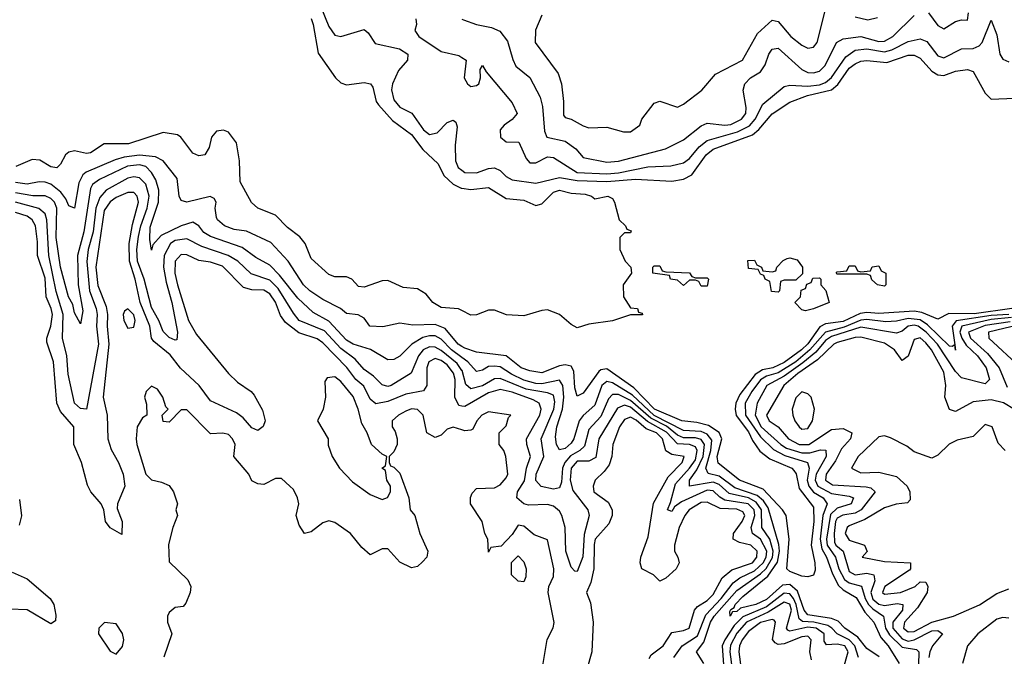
# Model space of a CAD drawing. Header units: inches. Extents: x 2380053 to 2584298, y 380219 to 546618.
# Tile 359 of 656: x 2548504 to 2551835, y 395314 to 397467. Entities that reach past the tile are written whole.
import ezdxf

# ---------------------------------------------------------------- set-up
doc = ezdxf.new("R2010")
doc.units = ezdxf.units.IN
doc.header["$MEASUREMENT"] = 0
doc.layers.add('C5349', color=7, linetype='Continuous')
doc.layers.add('C5359', color=7, linetype='Continuous')

msp = doc.modelspace()

# ---------------------------------------------------------------- linework, layer by layer
at = {"layer": 'C5349', "color": 2}
for points, elevation in [([(2549522.6, 397510), (2549550, 397444), (2549570, 397414.4), (2549590, 397410.3), (2549670, 397433), (2549682.5, 397422.5), (2549706.4, 397386.4), (2549788.7, 397368.7), (2549817.3, 397350), (2549816, 397330), (2549785.3, 397294.7), (2549765.8, 397250), (2549761.5, 397230), (2549770, 397196.3), (2549790, 397170.4), (2549830.3, 397150.3), (2549870, 397094), (2549890, 397079), (2549916.3, 397083.7), (2549950, 397119.1), (2549970, 397126.8), (2549979.9, 397119.9), (2549984, 397104), (2549977.3, 397042.7), (2549978.6, 396990), (2549987.1, 396967.1), (2550000, 396957.6)], 6), ([(2549490, 397470.7), (2549497, 397450), (2549514, 397354), (2549573, 397270), (2549590, 397253), (2549610, 397246), (2549670, 397254.9), (2549691.3, 397250), (2549698.5, 397238.5), (2549710.3, 397190.3), (2549718.3, 397178.3), (2549765.4, 397125.4), (2549830, 397078), (2549867.5, 397027.5), (2549919.9, 396979.9), (2549939.5, 396939.5), (2549970.3, 396910.3), (2549997.6, 396897.6), (2550000, 396897.3)], 2), ([(2549844, 397470), (2549846, 397450), (2549841, 397430), (2549854, 397410), (2549930, 397358.8), (2549990, 397346), (2550000, 397339.3)], 10), ([(2550000, 396483.4), (2549989, 396489), (2549930, 396493.2), (2549902, 396510), (2549878.7, 396538.7), (2549850, 396557), (2549801.6, 396561.6), (2549750, 396585.2), (2549730, 396583.7), (2549670, 396562.7), (2549650, 396565.2), (2549628, 396590), (2549610, 396597.2), (2549570, 396597.2), (2549550, 396605.2), (2549490, 396659), (2549469.7, 396709.7), (2549452.2, 396732.2), (2549410, 396764.5), (2549370, 396806), (2549310, 396829.6), (2549288.8, 396848.8), (2549250, 396918), (2549247.6, 396990), (2549237.6, 397050), (2549210, 397087), (2549193.4, 397093.4), (2549170, 397089.3), (2549153.4, 397070), (2549144.9, 397035.1), (2549130.7, 397010), (2549110, 397006), (2549090, 397015.3), (2549049.5, 397069.5), (2549037.6, 397077.6), (2548990, 397085.6), (2548872.5, 397047.5), (2548790, 397047.3), (2548743.8, 397016.2), (2548730, 397014), (2548690, 397023.6), (2548670, 397018.4), (2548659.1, 397010), (2548642, 396978), (2548630, 396966), (2548610, 396969.5), (2548572, 396992), (2548545.8, 396994.2), (2548491.3, 396970)], 2), ([(2550000, 396362), (2549987.1, 396370), (2549943, 396423.1), (2549910, 396436.1), (2549834, 396434), (2549790, 396440.9), (2549732.2, 396427.8), (2549688.7, 396430), (2549670, 396458), (2549648.7, 396468.7), (2549610, 396473.2), (2549589.2, 396490), (2549530, 396520.5), (2549485.6, 396550), (2549464.2, 396570), (2549412, 396650), (2549353.7, 396713.7), (2549271.2, 396751.2), (2549230, 396756.9), (2549197.2, 396770), (2549173.2, 396790), (2549170, 396798), (2549165.2, 396830), (2549168.7, 396850), (2549162, 396862), (2549148.7, 396868.7), (2549069.4, 396849.4), (2549050, 396855.3), (2549043.7, 396870), (2549037, 396930), (2548989.7, 396989.7), (2548963.1, 397003.1), (2548910, 397009), (2548857.7, 397002.3), (2548826.8, 396993.2), (2548729.2, 396950.8), (2548718.2, 396941.8), (2548704.6, 396915.4), (2548690, 396829), (2548670, 396837.2), (2548660.5, 396860.5), (2548643.9, 396883.9), (2548610, 396910.9), (2548590, 396917.6), (2548570, 396918), (2548530, 396911), (2548490, 396915.8)], 6), ([(2550000, 396324.3), (2549964.4, 396350), (2549930, 396386.4), (2549910, 396397.4), (2549890, 396398), (2549868, 396392), (2549830.4, 396370), (2549790, 396329.6), (2549770, 396318.4), (2549750, 396317), (2549691.2, 396351.1), (2549632.7, 396370), (2549610, 396383.5), (2549550, 396447.6), (2549497.2, 396477.3), (2549445.1, 396525.1), (2549383.5, 396603.5), (2549350, 396636.9), (2549303.1, 396663.1), (2549256.8, 396696.8), (2549150, 396733.7), (2549127.4, 396747.4), (2549109.8, 396769.8), (2549090, 396782.4), (2549050, 396769.8), (2548983.2, 396736.8), (2548954.9, 396705.1), (2548950, 396688), (2548944, 396724), (2548945.6, 396765.6), (2548974.2, 396850), (2548974.7, 396890), (2548964.9, 396924.9), (2548950.6, 396950.6), (2548930.5, 396970.5), (2548910, 396975.9), (2548868.9, 396971.1), (2548773.7, 396926.3), (2548750.4, 396910), (2548743.8, 396896.2), (2548721.1, 396750), (2548699.7, 396670), (2548701.7, 396570), (2548718, 396482), (2548710, 396438), (2548690, 396475.3), (2548683.7, 396503.7), (2548669.8, 396530), (2548641.8, 396630), (2548627.4, 396730), (2548629.8, 396829.8), (2548621.7, 396850), (2548610, 396862.6), (2548590, 396871), (2548549.1, 396870.9), (2548490, 396881)], 10), ([(2550000, 396281.2), (2549984.2, 396304.2), (2549930, 396348.2), (2549910, 396359.8), (2549890, 396361.2), (2549869.5, 396350.5), (2549853.4, 396330), (2549828.8, 396271.1), (2549761, 396230), (2549750, 396226.6), (2549730, 396231.8), (2549701.2, 396261.2), (2549670, 396283.5), (2549638.6, 396318.6), (2549590, 396355), (2549535.1, 396415.1), (2549449.7, 396450), (2549430, 396474), (2549378.1, 396558.1), (2549350, 396586.4), (2549287.1, 396607.1), (2549242.4, 396650), (2549209.8, 396669.9), (2549120.2, 396700.2), (2549070, 396725.7), (2549030, 396719.8), (2549014, 396710), (2548993, 396670), (2548991.1, 396630), (2548999.4, 396579.4), (2549018.8, 396510), (2549037.6, 396410), (2549035.2, 396384.8), (2549030, 396382.7), (2549010, 396391.8), (2548990, 396412.3), (2548975.1, 396450), (2548950, 396494), (2548924.9, 396590), (2548902.8, 396650), (2548900.6, 396690), (2548906.6, 396733.4), (2548914.1, 396770), (2548935.2, 396830), (2548942.1, 396870), (2548931.1, 396911.1), (2548910, 396932.2), (2548890, 396935.3), (2548870, 396930.8), (2548797, 396890), (2548774.8, 396865.2), (2548761.7, 396830), (2548752.8, 396750), (2548735.8, 396690), (2548730.9, 396649.1), (2548739.8, 396550), (2548763.2, 396490), (2548766.5, 396470), (2548764.5, 396430), (2548770.2, 396370), (2548730.5, 396149.5), (2548710, 396152.3), (2548689.7, 396170), (2548667.7, 396267.7), (2548663.5, 396330), (2548648.7, 396390), (2548651.5, 396470), (2548627.4, 396547.4), (2548602.3, 396670), (2548595.9, 396790), (2548590.9, 396810), (2548568.9, 396828.9), (2548490, 396849.8)], 14), ([(2550000, 396160.6), (2549990, 396162.4), (2549976, 396190), (2549977, 396250), (2549972.1, 396272.1), (2549950, 396299.3), (2549930, 396314.4), (2549910, 396321.5), (2549887.9, 396310), (2549881.8, 396290), (2549881.1, 396230), (2549870, 396212), (2549810, 396201), (2549750, 396175.3), (2549708.4, 396168.4), (2549690, 396183.7), (2549668, 396228), (2549641.2, 396250), (2549611.2, 396291.1), (2549530, 396374.7), (2549510, 396387.2), (2549448.2, 396408.2), (2549403.2, 396443.2), (2549386.6, 396466.6), (2549370, 396511.5), (2549350, 396540.4), (2549330, 396551.9), (2549290, 396553.5), (2549261.6, 396561.6), (2549190, 396633.5), (2549150, 396646.9), (2549110, 396652.6), (2549070, 396671.2), (2549050, 396672.8), (2549030.4, 396650), (2549029.3, 396610), (2549037.6, 396570), (2549075.3, 396450), (2549102.3, 396402.3), (2549210.3, 396270.3), (2549240.9, 396240.9), (2549286.8, 396210), (2549297.1, 396197.1), (2549326.1, 396146.1), (2549334.9, 396110), (2549328.3, 396091.7), (2549310, 396078), (2549290, 396087), (2549260.4, 396120.4), (2549238, 396138), (2549150, 396178.4), (2549111.6, 396230), (2549048.1, 396288.1), (2549013.6, 396333.6), (2548958.2, 396378.2), (2548949.8, 396389.8), (2548944.1, 396430), (2548912.2, 396510), (2548895.2, 396590), (2548875.6, 396650), (2548874.9, 396710), (2548885.5, 396774.5), (2548905.7, 396850), (2548901.6, 396870), (2548890, 396882.9), (2548870, 396883), (2548830, 396865.7), (2548810, 396851), (2548790, 396821.6), (2548762.3, 396630), (2548768.1, 396568.1), (2548796.8, 396496.8), (2548801.6, 396470), (2548800.2, 396430), (2548805.6, 396370), (2548786.5, 396190), (2548799.6, 396130), (2548802.3, 396050), (2548813.8, 396013.8), (2548838.4, 395970), (2548854, 395930), (2548859.3, 395890), (2548835.5, 395830), (2548834, 395814), (2548850.8, 395770), (2548850, 395726), (2548810, 395749), (2548794, 395770), (2548789.3, 395810), (2548779.3, 395830), (2548744.5, 395870), (2548733.3, 395893.3), (2548713.6, 395970), (2548687.8, 396030), (2548687.3, 396090), (2548642.2, 396142.2), (2548629.7, 396170), (2548618.3, 396310), (2548595.9, 396375.9), (2548595.6, 396390), (2548610, 396431), (2548614.8, 396470), (2548610.8, 396490), (2548593.3, 396530), (2548590, 396593.2), (2548564, 396670), (2548564.2, 396715.8), (2548557.6, 396770), (2548546.9, 396790), (2548530, 396802.4), (2548490, 396814.4)], 18), ([(2550000, 396080.1), (2549970, 396089), (2549950, 396082), (2549930, 396062), (2549910, 396054), (2549882, 396070), (2549869.3, 396130), (2549850, 396149.3), (2549830, 396151.3), (2549810, 396143.7), (2549786, 396130), (2549764.7, 396110), (2549764.7, 396090), (2549774.4, 396074.4), (2549781, 396050), (2549781, 396030), (2549770, 396006), (2549754, 395990), (2549754, 395970), (2549758, 395958), (2549770, 395954), (2549790, 395934), (2549821, 395850), (2549824.7, 395810), (2549841, 395790), (2549857.3, 395730), (2549884.7, 395670), (2549882, 395650), (2549866.4, 395633.6), (2549850, 395618), (2549830, 395614), (2549790, 395633.2), (2549750, 395678), (2549730, 395678), (2549690, 395658), (2549662, 395682), (2549622.7, 395730), (2549570, 395766.6), (2549550, 395772.3), (2549530, 395766), (2549490, 395735.3), (2549468, 395730), (2549450, 395758), (2549439, 395790), (2549448.7, 395830), (2549444, 395850), (2549430, 395878), (2549418, 395890), (2549390, 395915.3), (2549370, 395915.3), (2549330, 395895.3), (2549310, 395898), (2549290, 395908), (2549279, 395930), (2549229, 395990), (2549232.7, 396030), (2549224, 396050), (2549210, 396064), (2549191.6, 396068.4), (2549150, 396066), (2549070, 396148), (2549050, 396148), (2549010, 396106), (2548990, 396108), (2548986, 396130), (2549006, 396150), (2548998, 396158), (2548988.7, 396190), (2548970, 396218), (2548950, 396228), (2548932, 396210), (2548926, 396190), (2548932.7, 396167.3), (2548934, 396130), (2548919.6, 396120.4), (2548902, 396090), (2548898, 396050), (2548901, 396030), (2548930.7, 395930), (2548950, 395910.7), (2548983.5, 395903.5), (2549010, 395891.3), (2549024.7, 395870), (2549038, 395830), (2549032, 395810), (2549038, 395790), (2549022, 395750), (2549007.5, 395692.5), (2549010, 395634), (2549073, 395573), (2549082.8, 395550), (2549081, 395530), (2549066, 395494), (2549056.9, 395483.1), (2549030, 395479), (2549010, 395462), (2549004, 395450), (2549004, 395430), (2549018.8, 395390), (2548991.6, 395311.6)], 22), ([(2548504, 395844), (2548510.6, 395789.4), (2548502.5, 395757.5)], 18), ([(2548479.2, 395599.2), (2548530, 395576.3), (2548607.7, 395510), (2548619.3, 395490), (2548626.4, 395453.6), (2548625.4, 395434.6), (2548610, 395424), (2548530, 395471.6), (2548470, 395473.3)], 18)]:
    msp.add_lwpolyline(points, dxfattribs=dict(at, elevation=elevation))
at = {"layer": 'C5349', "color": 2, "elevation": 22}
for points in [[(2548870, 396489.2), (2548858.8, 396481.2), (2548854, 396470), (2548856.3, 396450), (2548870, 396424), (2548890, 396427.3), (2548894.3, 396450), (2548890, 396468.7)], [(2549570, 396259.5), (2549544, 396256), (2549536.9, 396243.1), (2549538.8, 396190), (2549530.8, 396150), (2549511.3, 396110), (2549547.3, 396050), (2549548.1, 396028.1), (2549560.7, 395990), (2549585.5, 395950), (2549630, 395904), (2549690, 395861), (2549730, 395844.7), (2549748.4, 395851.6), (2549758, 395870), (2549758, 395890), (2549746, 395910), (2549742, 395942), (2549728.7, 395950), (2549742, 395958), (2549746, 395990), (2549730, 395998), (2549694, 396030), (2549679.3, 396070), (2549661.4, 396101.4), (2549649.7, 396150), (2549632.5, 396192.5), (2549590, 396243.7)], [(2548791.3, 395428.7), (2548772, 395410), (2548771, 395390), (2548810, 395331.3), (2548830, 395322), (2548852.5, 395347.5), (2548856, 395370), (2548851.7, 395391.7), (2548830, 395424)]]:
    msp.add_lwpolyline(points, close=True, dxfattribs=at)
at = {"layer": 'C5359', "color": 2}
for points, elevation in [([(2550000, 397468.7), (2550006, 397466), (2550050, 397450.5), (2550099.9, 397439.9), (2550127.9, 397427.9), (2550154, 397394), (2550171.9, 397331.9), (2550183, 397310), (2550230, 397270.7), (2550264.8, 397204.8), (2550272.8, 397172.8), (2550279.5, 397090), (2550287.3, 397070), (2550350, 397056.5), (2550385.5, 397030), (2550410, 397001), (2550490, 396984.9), (2550530, 396987.9), (2550689, 397030), (2550750, 397060.5), (2550810, 397108.2), (2550830, 397117.1), (2550890, 397110.3), (2550910, 397112.4), (2550946, 397130), (2550960.4, 397150), (2550962.2, 397170), (2550951.6, 397228.4), (2550957, 397250), (2550976, 397270), (2551010, 397290.8), (2551026, 397314), (2551038, 397350), (2551050, 397366.8), (2551070, 397370.5), (2551150, 397298), (2551170, 397288.5), (2551190, 397287), (2551210, 397293), (2551228.5, 397311.6), (2551267.6, 397390), (2551290, 397402.4), (2551349.7, 397410.3), (2551410, 397392.6), (2551430, 397393.8), (2551458, 397410), (2551530, 397480.7)], 14), ([(2550270, 397482), (2550248.6, 397431.4), (2550247.7, 397390), (2550325.2, 397285.2), (2550337.3, 397250), (2550344, 397190), (2550343.4, 397143.4), (2550350, 397136), (2550370, 397130.8), (2550410, 397107.3), (2550430, 397100.7), (2550490, 397102.8), (2550547.1, 397087.1), (2550570, 397087.3), (2550602, 397110), (2550608.7, 397130), (2550650, 397184.7), (2550670, 397191), (2550730, 397171), (2550750, 397181), (2550811.8, 397228.2), (2550858, 397282), (2550949.4, 397330), (2551000.3, 397419.7), (2551050, 397465.5), (2551070, 397460.5), (2551112.7, 397410), (2551150, 397380.4), (2551170, 397370.6), (2551190, 397374), (2551202, 397390), (2551228.4, 397491.6)], 18), ([(2551330, 397476.4), (2551373.8, 397466.2), (2551406.3, 397473.7)], 18), ([(2551578, 397490), (2551610, 397446.8), (2551630, 397436), (2551670, 397461), (2551690, 397466), (2551710, 397464.7), (2551714, 397490)], 14), ([(2550000, 397339.3), (2550014, 397330), (2550008.2, 397270), (2550018.8, 397250), (2550030, 397240.7), (2550050, 397244), (2550057.2, 397250), (2550062.7, 397270), (2550062, 397298), (2550070, 397311.3), (2550082, 397290), (2550170, 397186), (2550186.8, 397150), (2550170.4, 397129.6), (2550142.8, 397110), (2550130, 397094), (2550130.7, 397070), (2550150, 397053.4), (2550192.4, 397052.4), (2550217.7, 396997.7), (2550230, 396983), (2550250, 396983), (2550290, 397003), (2550310, 397000.5), (2550390, 396950.2), (2550490, 396946.1), (2550530, 396949.5), (2550629.1, 396969.1), (2550707.2, 396972.8), (2550750, 396982.6), (2550770, 396997), (2550802.6, 397037.4), (2550830, 397058.6), (2550932, 397088), (2550972.5, 397107.5), (2550992.5, 397130), (2551018.4, 397181.6), (2551090, 397241.3), (2551110, 397244.9), (2551170, 397241.4), (2551210, 397246.6), (2551230, 397254), (2551250, 397271.6), (2551299, 397340.9), (2551330, 397363.2), (2551370, 397367.7), (2551430, 397358.6), (2551454.6, 397365.3), (2551510, 397392.6), (2551550, 397402.3), (2551573.2, 397393.2), (2551610, 397344.2), (2551630, 397338.3), (2551690, 397367.8), (2551730, 397369.1), (2551750, 397378.7), (2551760.5, 397390), (2551790, 397464.7), (2551810, 397416), (2551819.5, 397350), (2551830, 397333), (2551850, 397324.2)], 10), ([(2550000, 396957.6), (2550010, 396950.3), (2550050, 396949.2), (2550090, 396964), (2550110, 396965.7), (2550130, 396957.1), (2550150, 396937.1), (2550170, 396924.9), (2550250, 396913.6), (2550330, 396933.2), (2550390, 396923.5), (2550490, 396919.1), (2550587.8, 396927.8), (2550710, 396920.3), (2550750, 396927.8), (2550778, 396942), (2550826, 397010), (2550850, 397028.9), (2550982.8, 397077.2), (2551005, 397095), (2551050, 397148.9), (2551110, 397188.4), (2551169.3, 397210), (2551250.6, 397229.4), (2551272.3, 397247.7), (2551310, 397303.1), (2551330, 397317.4), (2551350, 397326.7), (2551370, 397328.5), (2551437.6, 397322.4), (2551510, 397346.7), (2551530, 397346.4), (2551550, 397337.1), (2551590, 397292.4), (2551610, 397280.4), (2551630, 397278), (2551670, 397293), (2551710, 397298.8), (2551730, 397291), (2551770, 397218), (2551790, 397198), (2551870, 397201)], 6), ([(2550000, 396897.3), (2550030, 396892.4), (2550090, 396898.8), (2550150, 396862), (2550210, 396856.3), (2550250, 396838.8), (2550270, 396844), (2550310, 396883.8), (2550330, 396890.3), (2550370, 396880.5), (2550416.7, 396876.7), (2550438, 396870), (2550450, 396861), (2550494, 396870), (2550510, 396862), (2550516, 396850), (2550532, 396790), (2550554, 396770), (2550558, 396758), (2550572.7, 396752.7), (2550570, 396746), (2550550, 396746), (2550534, 396730), (2550534, 396690), (2550552, 396650), (2550572, 396630), (2550574, 396610), (2550546, 396570), (2550546.8, 396530), (2550570, 396492), (2550594, 396490), (2550598, 396478), (2550610, 396474), (2550611.6, 396468.4), (2550570, 396468.7), (2550510, 396448.7), (2550430, 396437.2), (2550390, 396425.2), (2550370, 396436), (2550330, 396469.5), (2550290, 396486), (2550270, 396484), (2550210, 396465.2), (2550150.7, 396469.3), (2550110, 396484.5), (2550090, 396484.5), (2550050, 396468.7), (2550030, 396468), (2550000, 396483.4)], 2), ([(2551860.9, 396490), (2551732.8, 396472.8), (2551646.9, 396473.1), (2551610, 396454), (2551556.5, 396476.5), (2551530, 396481.6), (2551410, 396473.5), (2551370, 396476.5), (2551347.1, 396472.9), (2551290, 396446.7), (2551230, 396438.5), (2551211.2, 396428.8), (2551170, 396370.9), (2551148.9, 396350), (2551090, 396308), (2551052.2, 396290), (2551017.4, 396282.6), (2550992.6, 396267.4), (2550940.1, 396199.9), (2550926.5, 396170), (2550925, 396150), (2550928.2, 396128.2), (2550970, 396073.8), (2550983.5, 396043.5), (2551007.6, 396007.6), (2551041.9, 395981.8), (2551116.3, 395950), (2551122.9, 395942.9), (2551131.2, 395931.2), (2551141.3, 395881.3), (2551190, 395818.8), (2551190.2, 395770), (2551181.3, 395690), (2551194, 395630), (2551194.6, 395605.4), (2551190, 395588.7), (2551170, 395582.7), (2551150, 395585.1), (2551110, 395600.7), (2551099.5, 395610), (2551107.4, 395710), (2551097, 395790), (2551085.1, 395810), (2551019, 395879), (2550939.5, 395910), (2550867.3, 395967.3), (2550863.5, 395990), (2550879.3, 396050), (2550870.6, 396070.6), (2550834.3, 396094.3), (2550795.2, 396104.8), (2550743.7, 396110), (2550652.2, 396150), (2550581.9, 396221.9), (2550490, 396286.2), (2550470, 396282.6), (2550463.1, 396276.9), (2550410, 396203.7), (2550390, 396194), (2550381.7, 396221.7), (2550378.3, 396278.3), (2550370, 396295.1), (2550350, 396299.7), (2550330, 396296.9), (2550270, 396272.8), (2550230, 396279.7), (2550200.9, 396290), (2550149.8, 396329.8), (2550050, 396343.1), (2550010, 396355.8), (2550000, 396362)], 6), ([(2551850, 396470.3), (2551790, 396466.2), (2551671.9, 396448.1), (2551658.6, 396430), (2551667.7, 396367.8)], 10), ([(2551667.7, 396367.8), (2551658.4, 396361.6), (2551650, 396363), (2551575.2, 396435.2), (2551550, 396451.7), (2551510, 396456.7), (2551470, 396447.3), (2551434.6, 396445.4), (2551370, 396452.7), (2551350, 396451), (2551292.9, 396427.1), (2551230.1, 396409.9), (2551177.6, 396350), (2551129.4, 396310), (2551070, 396273.2), (2551030, 396261.4), (2551010, 396248.9), (2550980.6, 396210), (2550958.6, 396170), (2550959, 396130), (2551010, 396056.9), (2551053.8, 396013.8), (2551092.9, 395992.9), (2551169.2, 395969.2), (2551174.5, 395950), (2551168, 395910), (2551173.7, 395890), (2551189.6, 395869.6), (2551221.7, 395850), (2551236.1, 395830), (2551221, 395790), (2551212.2, 395710), (2551218.2, 395678.2), (2551234, 395650), (2551253.4, 395593.3), (2551273.6, 395553.6), (2551290, 395538.8), (2551333.4, 395513.4), (2551363.2, 395463.2), (2551393.4, 395430), (2551417.6, 395377.6), (2551442.3, 395350), (2551478.8, 395290)], 10), ([(2551859.6, 396460.4), (2551790, 396452.6), (2551691.4, 396430), (2551684.8, 396410), (2551690.8, 396390), (2551706.2, 396366.2), (2551744.7, 396330), (2551773.8, 396290), (2551784.9, 396250), (2551770, 396235.1), (2551690, 396255.6), (2551670, 396276.9), (2551609.1, 396370), (2551570.7, 396410.7), (2551543.6, 396430), (2551530, 396434), (2551510, 396430.5), (2551490, 396413.7), (2551470, 396407.2), (2551350, 396427.6), (2551250, 396395.4), (2551230, 396381.8), (2551197, 396343), (2551153.4, 396306.6), (2551090, 396261.7), (2551031.9, 396230), (2550998.5, 396170), (2550991.8, 396130), (2551012.9, 396090), (2551079.1, 396030), (2551098.1, 396018.1), (2551150, 396001.9), (2551177.4, 396002.6), (2551212.8, 396012.8), (2551231.4, 396011.4), (2551232.3, 395990), (2551198.3, 395930), (2551195.3, 395910), (2551204.3, 395890), (2551250, 395865.3), (2551310, 395856.1), (2551324.9, 395850), (2551317.1, 395830), (2551270, 395815.5), (2551246.5, 395793.5), (2551233.4, 395710), (2551235.4, 395690), (2551264.2, 395650), (2551274.8, 395610), (2551294.5, 395574.5), (2551310, 395562.5), (2551351.5, 395551.5), (2551364.2, 395510), (2551375.7, 395490), (2551390, 395474.6), (2551426.5, 395450), (2551432.6, 395410), (2551446.8, 395386.7), (2551490, 395345), (2551537.7, 395337.7), (2551545.3, 395330), (2551545, 395285)], 14), ([(2551855, 396445), (2551770, 396432.9), (2551714, 396410), (2551720.2, 396390), (2551778.6, 396338.6), (2551817.3, 396290), (2551844.2, 396224.2)], 18), ([(2551884.8, 396435.2), (2551781.6, 396410), (2551782.4, 396390), (2551890, 396290.7)], 22), ([(2551870, 396149.2), (2551831.8, 396171.8), (2551790, 396181.5), (2551730, 396174.3), (2551670, 396142), (2551650, 396149.3), (2551633.3, 396190), (2551636.9, 396230), (2551630, 396274.5), (2551588.4, 396350), (2551570, 396374.5), (2551550, 396390.9), (2551530, 396385.2), (2551510, 396329.3), (2551490, 396314), (2551463.6, 396350), (2551430, 396373.5), (2551350, 396392.9), (2551330, 396392.4), (2551270, 396375.7), (2551258.7, 396370), (2551203.4, 396316.7), (2551136.1, 396270), (2551089.1, 396230), (2551030.4, 396130), (2551039.5, 396110), (2551070.2, 396090.2), (2551105.3, 396050), (2551140.7, 396030), (2551173.6, 396030), (2551250, 396080.9), (2551290, 396084.9), (2551319.1, 396070), (2551314.9, 396050), (2551284.2, 396015.8), (2551264.2, 395975.8), (2551232.8, 395930), (2551230.3, 395910), (2551253.7, 395893.7), (2551367.8, 395887.8), (2551383.4, 395883.4), (2551398, 395870), (2551350.7, 395809.3), (2551330, 395798.6), (2551288.5, 395791.5), (2551270, 395781), (2551264.3, 395770), (2551259.5, 395730), (2551260.6, 395700.6), (2551265.2, 395690), (2551289.5, 395669.5), (2551310, 395601.5), (2551330, 395589.4), (2551370, 395595.4), (2551394, 395590), (2551396.5, 395570), (2551383.7, 395530), (2551390, 395507.5), (2551410, 395491), (2551430, 395486.4), (2551472.9, 395492.8), (2551492.2, 395490), (2551490.2, 395470), (2551457.4, 395430), (2551458.4, 395410), (2551490, 395373.8), (2551510, 395365.8), (2551530, 395369.5), (2551590, 395400.6), (2551610, 395401.7), (2551626.4, 395390), (2551592, 395350), (2551582.5, 395330), (2551580.2, 395310)], 18), ([(2551412.2, 395312.2), (2551370, 395341.3), (2551339.6, 395379.5), (2551296, 395410), (2551273.4, 395433.4), (2551250, 395442.7), (2551170, 395454.6), (2551157.5, 395470), (2551135.1, 395535.1), (2551110, 395556.8), (2551084.6, 395555.4), (2551030, 395505.9), (2550994.9, 395490), (2550942.7, 395477.4), (2550930, 395465.3), (2550915.5, 395464.5), (2550908, 395450), (2550906.2, 395466.2), (2550910, 395473.1), (2550920.7, 395479.3), (2550924.7, 395490), (2550950, 395516.1), (2551035.1, 395584.9), (2551067.3, 395632.7), (2551074.7, 395670), (2551072.5, 395692.5), (2551036.1, 395816.1), (2551020.5, 395840.5), (2550998.4, 395858.4), (2550923.4, 395883.4), (2550870, 395923.7), (2550832.9, 395932.9), (2550825.8, 395950), (2550841.8, 396010), (2550845.6, 396045.6), (2550830, 396065.7), (2550810, 396074.4), (2550750, 396077.5), (2550650, 396128.7), (2550576.7, 396196.7), (2550510, 396239), (2550490, 396243.5), (2550474, 396230), (2550450, 396163.6), (2550410, 396128), (2550397.3, 396110), (2550378.8, 396050), (2550370, 396034.5), (2550350, 396017.4), (2550330, 396012.3), (2550319.7, 396030), (2550316.3, 396056.3), (2550321.4, 396090), (2550339.9, 396150), (2550344.5, 396190), (2550341.4, 396230), (2550330, 396248), (2550270, 396235.8), (2550250, 396236.5), (2550210, 396247.8), (2550167.9, 396267.9), (2550130, 396292.7), (2550110, 396295.8), (2550090, 396293.7), (2550070, 396281.6), (2550050, 396277), (2550019.7, 396310), (2550000, 396324.3)], 10), ([(2550818.4, 395290), (2550793.3, 395330), (2550818.3, 395361.7), (2550840.9, 395430), (2550853.8, 395450), (2550930, 395537.1), (2551010, 395592.7), (2551029.2, 395610.8), (2551051.1, 395648.9), (2551053.5, 395670), (2551042, 395710), (2551014.6, 395750), (2551013.5, 395810), (2550995.9, 395835.9), (2550970, 395850.4), (2550904.6, 395864.6), (2550870, 395895.6), (2550850, 395902.6), (2550769.5, 395890), (2550769.8, 395910), (2550794.9, 395945.1), (2550816.1, 395990), (2550820.5, 396030), (2550810, 396047.6), (2550790, 396052.7), (2550750, 396052.8), (2550730, 396061.9), (2550692.1, 396092.1), (2550639.3, 396119.3), (2550570, 396179.3), (2550530, 396199.5), (2550510, 396199.7), (2550495.6, 396184.4), (2550470, 396124.7), (2550430, 396081.6), (2550415.2, 396024.8), (2550399.5, 396010), (2550367.4, 395992.6), (2550348.2, 395970), (2550340.5, 395950), (2550337.1, 395902.8), (2550330, 395883.6), (2550310, 395878.9), (2550268.2, 395888.2), (2550250, 395909.2), (2550251.2, 395930), (2550277.6, 395990), (2550268.4, 396050), (2550310.6, 396150), (2550314.5, 396174.5), (2550310, 396196.9), (2550290, 396205.6), (2550217.6, 396217.6), (2550130, 396253.6), (2550110, 396252.1), (2550070, 396229), (2550030, 396219.1), (2550013.5, 396233.5), (2550000.5, 396280.5), (2550000, 396281.2)], 14), ([(2550716.9, 395310), (2550745.4, 395350), (2550796.7, 395383.3), (2550825.3, 395454.7), (2550877, 395510), (2550917.2, 395562.8), (2550939.9, 395580.1), (2550990, 395603.5), (2551019.2, 395630), (2551029.9, 395650), (2551031.6, 395670), (2551010.7, 395710), (2550983.5, 395730), (2550978.9, 395750), (2550991.1, 395790), (2550989.2, 395809.2), (2550968, 395830), (2550890, 395842.5), (2550872.1, 395852.1), (2550850, 395874), (2550830, 395875.6), (2550743, 395837), (2550719.8, 395820.2), (2550710, 395803.7), (2550695.3, 395810), (2550706, 395834), (2550722.4, 395897.6), (2550770, 395950.2), (2550790, 395979), (2550796.5, 396010), (2550790, 396022.2), (2550770.4, 396030.4), (2550730, 396032.9), (2550692.5, 396072.5), (2550628.1, 396108.1), (2550570, 396156.4), (2550550, 396162.9), (2550526.6, 396153.4), (2550462.8, 396050), (2550453.7, 395986.3), (2550430, 395974.2), (2550390, 395974), (2550369.4, 395950), (2550366.8, 395910), (2550375.3, 395875.3), (2550426.5, 395810), (2550430.3, 395790), (2550413.7, 395726.3), (2550409.1, 395650.9), (2550390, 395601.2), (2550382.7, 395602.7), (2550370, 395615.3), (2550351.9, 395670), (2550349, 395750), (2550338.5, 395790), (2550330, 395805.1), (2550310, 395821.5), (2550290, 395827.2), (2550224.9, 395824.9), (2550209.5, 395830), (2550186, 395850), (2550188.3, 395870), (2550211.9, 395908.1), (2550218.8, 395950), (2550232.1, 395990), (2550219.7, 396030), (2550218.5, 396050), (2550264.2, 396130), (2550268.5, 396150), (2550262, 396170), (2550241.7, 396181.7), (2550170, 396207.8), (2550130, 396216.5), (2550090, 396205.6), (2550010, 396158.9), (2550000, 396160.6)], 18), ([(2550268, 395250), (2550289, 395371), (2550309.1, 395410.9), (2550311.9, 395428.1), (2550291.4, 395530), (2550294, 395550), (2550310, 395584.7), (2550311.4, 395610), (2550290, 395708), (2550244.7, 395724.7), (2550210, 395754), (2550190, 395758), (2550170, 395726), (2550132.7, 395687.3), (2550098, 395682), (2550090, 395666), (2550088, 395710), (2550078, 395730), (2550068.7, 395770), (2550028.7, 395830), (2550029.1, 395850.9), (2550034.6, 395865.4), (2550050, 395882), (2550110, 395884), (2550130, 395894), (2550150, 395918), (2550155.1, 395930), (2550148.7, 395990), (2550142, 396010), (2550126, 396030), (2550126, 396070), (2550150, 396094), (2550158, 396122), (2550166, 396130), (2550090, 396141.2), (2550067.3, 396130), (2550051, 396110), (2550037.3, 396082.7), (2550030, 396079), (2550010, 396077.2), (2550000, 396080.1)], 22), ([(2550633.4, 395306.6), (2550640.5, 395319.5), (2550680.9, 395350), (2550710, 395394.8), (2550750, 395401.3), (2550769.2, 395410), (2550786.6, 395470), (2550797, 395483), (2550830, 395503.1), (2550850, 395523.7), (2550880.3, 395579.7), (2550913.3, 395606.7), (2550983, 395630), (2550998.2, 395650), (2550998.5, 395670), (2550977, 395690), (2550939.3, 395699.3), (2550917.2, 395710), (2550918.4, 395730), (2550948, 395770), (2550956.8, 395790), (2550950, 395802.9), (2550930, 395811.4), (2550874.1, 395814.1), (2550830, 395835.1), (2550810, 395834.2), (2550769, 395810), (2550754.3, 395790), (2550735.6, 395750), (2550719.3, 395690), (2550718.8, 395670), (2550730.8, 395650), (2550734.8, 395630), (2550724.7, 395610), (2550690, 395578), (2550670, 395568.7), (2550648, 395590), (2550609, 395610), (2550602.7, 395630), (2550605.1, 395650), (2550630, 395718), (2550648.3, 395831.7), (2550698.3, 395921.7), (2550745.6, 395970), (2550751.6, 395990), (2550710, 395996.4), (2550690, 396009.6), (2550678.8, 396050), (2550658, 396070), (2550623.1, 396083.1), (2550590, 396112.7), (2550570, 396123.1), (2550550, 396114.7), (2550533.4, 396090), (2550510.4, 396030), (2550507, 395990), (2550497.8, 395962.2), (2550481.3, 395938.7), (2550451.3, 395910), (2550444.7, 395890), (2550446.8, 395870), (2550495.3, 395835.3), (2550508, 395810), (2550508, 395790), (2550497.5, 395762.5), (2550450.7, 395710), (2550447.2, 395692.8), (2550446.3, 395610), (2550436.4, 395563.6), (2550422, 395530), (2550435.5, 395495.5), (2550443.8, 395430), (2550439.5, 395330), (2550423, 395270)], 22), ([(2551838, 396010), (2551814.6, 396034.6), (2551794, 396090), (2551770, 396098), (2551730, 396058), (2551675.2, 396044.8), (2551648.1, 396031.9), (2551610, 395994), (2551590, 395984), (2551530, 396005.2), (2551504.8, 396024.8), (2551450, 396052.7), (2551430, 396059.3), (2551410, 396056), (2551341, 395990), (2551318, 395950), (2551350, 395934.8), (2551410, 395936.4), (2551470, 395922.4), (2551506, 395890), (2551514.9, 395870), (2551516.3, 395843.7), (2551507.3, 395832.7), (2551469.3, 395829.3), (2551430, 395816.2), (2551363.6, 395776.4), (2551310, 395755.8), (2551303.1, 395750), (2551297, 395730), (2551310, 395707.2), (2551362, 395690), (2551371, 395669), (2551354, 395650), (2551430, 395635.3), (2551518, 395630), (2551518, 395610), (2551514, 395606), (2551430.5, 395550), (2551423.1, 395530), (2551430, 395524.2), (2551484, 395530), (2551534, 395550), (2551550, 395566), (2551570, 395564.7), (2551576.3, 395550), (2551574.4, 395530), (2551541.5, 395478.5), (2551497, 395430), (2551494, 395410), (2551510, 395397.4), (2551530, 395398.6), (2551590, 395429.5), (2551663.6, 395450), (2551751.6, 395488.4), (2551810, 395527), (2551850, 395543)], 22), ([(2551342, 395310), (2551329.1, 395350), (2551310.3, 395370.3), (2551269.9, 395389.9), (2551252, 395410), (2551238.3, 395418.3), (2551190.3, 395430.3), (2551152.5, 395432.5), (2551140.5, 395440.5), (2551131.4, 395490), (2551122.2, 395510), (2551110, 395526), (2551090, 395527.7), (2551030, 395481.7), (2550950, 395447.9), (2550921.2, 395418.9), (2550889.2, 395370), (2550880.9, 395350), (2550886, 395270)], 14), ([(2551289.8, 395269.8), (2551306.5, 395330), (2551295.3, 395350), (2551270, 395355.6), (2551233.3, 395353.3), (2551226, 395366), (2551226, 395390), (2551198.7, 395410), (2551170, 395412.8), (2551110, 395399.8), (2551102.6, 395402.6), (2551097.7, 395410), (2551115, 395470), (2551110, 395490.8), (2551090, 395497.8), (2551036.4, 395463.6), (2550962.6, 395430), (2550930, 395392.8), (2550908.3, 395351.7), (2550906.6, 395330), (2550914.3, 395270)], 18), ([(2551182.5, 395302.5), (2551176.8, 395330), (2551181.3, 395370), (2551170, 395382.4), (2551150, 395380.3), (2551090, 395356.5), (2551070, 395354.7), (2551060.2, 395360.2), (2551051, 395371), (2551060.5, 395430), (2551056.3, 395436.3), (2551050, 395438.3), (2551010, 395428.7), (2550970, 395398.5), (2550948.5, 395370), (2550939.2, 395350), (2550936.5, 395330), (2550944.3, 395270)], 22), ([(2551850, 395443.7), (2551830, 395445.6), (2551810, 395439.7), (2551746, 395390), (2551711, 395350), (2551694, 395290)], 22)]:
    msp.add_lwpolyline(points, dxfattribs=dict(at, elevation=elevation))
for points, elevation in [([(2551070, 396546), (2551047.3, 396547.3), (2551042, 396582), (2551026, 396590), (2551022, 396602), (2551010, 396606), (2551002, 396622), (2550970, 396626), (2550967.3, 396652.7), (2550990, 396654), (2550998, 396638), (2551014, 396630), (2551018, 396618), (2551050, 396614), (2551062, 396618), (2551066, 396630), (2551087.3, 396652.7), (2551100.4, 396659.6), (2551110, 396662), (2551134.4, 396654.4), (2551152, 396630), (2551152.7, 396607.3), (2551130, 396586), (2551090, 396586), (2551078, 396582), (2551074, 396550)], 2), ([(2550790, 396594), (2550830, 396594), (2550834, 396590), (2550830, 396566), (2550810, 396566), (2550802, 396582), (2550790, 396586), (2550770, 396586), (2550750, 396568), (2550730, 396586), (2550706, 396590), (2550702, 396602), (2550646, 396610), (2550646, 396630), (2550650, 396634), (2550670, 396634), (2550678, 396618), (2550690, 396614), (2550770, 396611.3), (2550778, 396598)], 2), ([(2551430, 396566), (2551406, 396570), (2551387.3, 396587.3), (2551382, 396602), (2551370, 396606), (2551270, 396606), (2551266, 396610), (2551270, 396614), (2551302, 396618), (2551310, 396634), (2551330, 396634), (2551338, 396618), (2551350, 396614), (2551382, 396618), (2551388.4, 396631.6), (2551410, 396634), (2551418, 396618), (2551434, 396610), (2551434, 396570)], 2), ([(2551162, 396482), (2551150, 396486), (2551126, 396510), (2551146, 396530), (2551147.3, 396552.7), (2551162, 396558), (2551167.3, 396572.7), (2551182, 396578), (2551187.3, 396592.7), (2551210, 396594), (2551214, 396590), (2551214, 396570), (2551231.6, 396551.6), (2551242, 396510), (2551190, 396489.2)], 2), ([(2551667.7, 396367.8), (2551670.4, 396349.6), (2551668, 396368)], 10), ([(2551150, 396208.7), (2551130, 396188), (2551117.3, 396150), (2551119.1, 396130), (2551126, 396110), (2551140.7, 396090), (2551150, 396082), (2551170, 396084.9), (2551186, 396110), (2551192.7, 396150), (2551182, 396190), (2551170, 396202)], 22), ([(2550210, 395566), (2550190, 395568), (2550168, 395590), (2550168.4, 395631.6), (2550190, 395654), (2550210, 395634), (2550218, 395610), (2550216.9, 395583.1)], 22)]:
    msp.add_lwpolyline(points, close=True, dxfattribs=dict(at, elevation=elevation))

doc.saveas('drawing.dxf')
